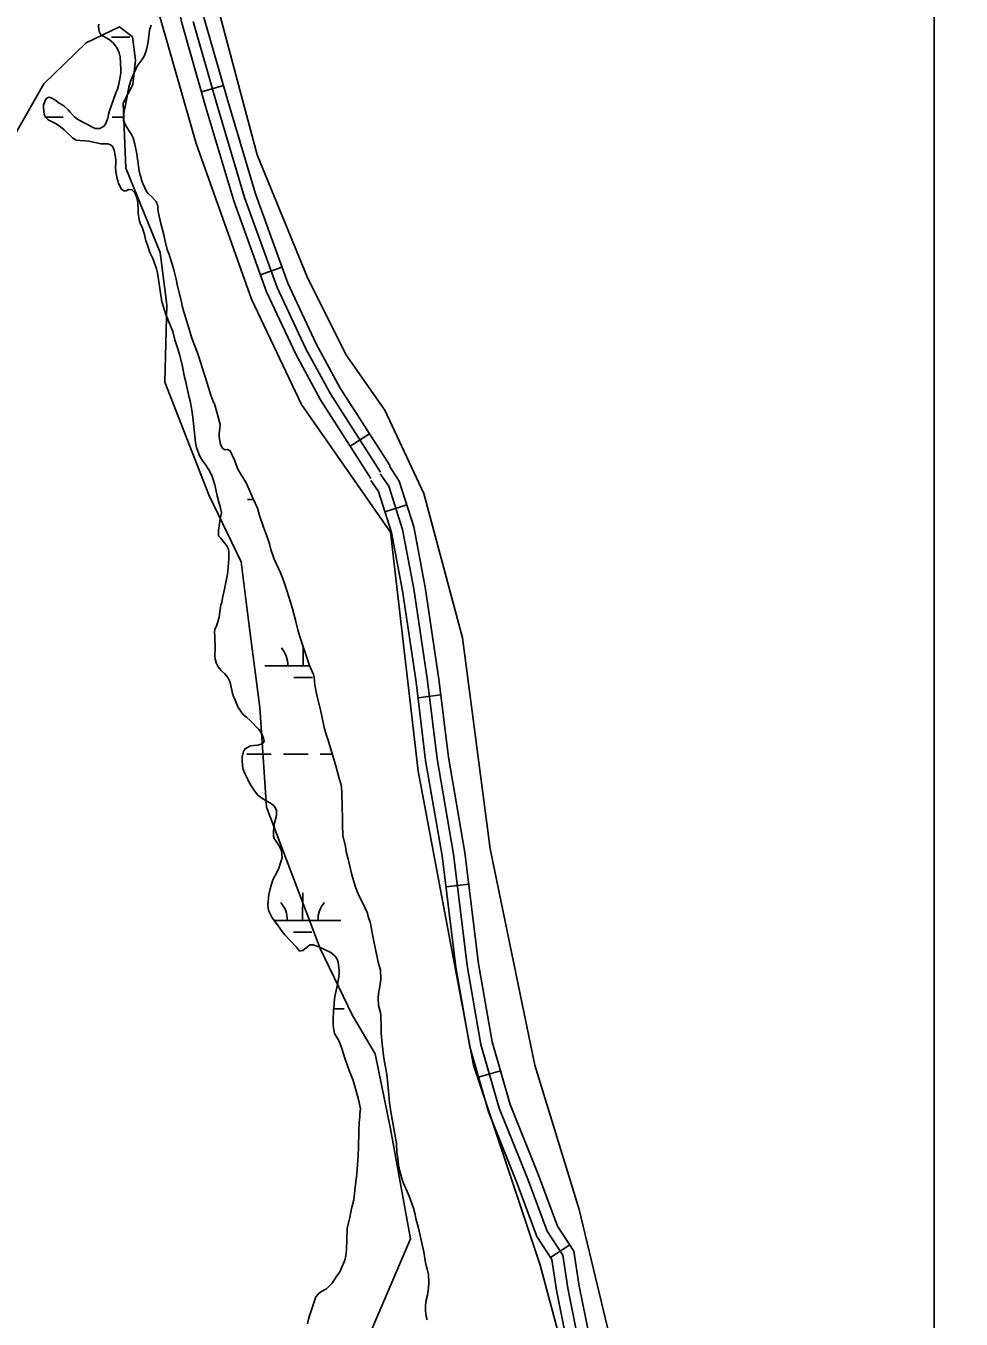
# Model space of a CAD drawing. Extents: x 3177385 to 3215275, y 903885 to 929304.
# Drawn here: x 3183610 to 3184831, y 917702 to 919391 of the extents above; entities that cross this region are included whole.
import ezdxf

# ---------------------------------------------------------------- set-up
doc = ezdxf.new("R2010")
doc.units = 0
for name, color, linetype in [('V-ROAD-CNTR', 7, 'Continuous'), ('V-SITE-VEGE', 7, 'Continuous'), ('V-TOPO-SHOR', 7, 'Continuous'), ('V-WETL-SWMP', 7, 'Continuous')]:
    doc.layers.add(name, color=color, linetype=linetype)

msp = doc.modelspace()

# ---------------------------------------------------------------- linework, layer by layer
at = {"layer": 'V-ROAD-CNTR'}
for p, q in [((3183838.9, 919304.8), (3183867.8, 919313.1)), ((3183915.9, 919066), (3183944.1, 919076.1)), ((3184033.2, 918842.1), (3184058.5, 918858.3)), ((3184107.1, 918765.5), (3184078.5, 918756.5)), ((3184151.6, 918517.1), (3184121.8, 918513.4)), ((3184188.1, 918269.8), (3184158.3, 918266.2)), ((3184229.6, 918026.1), (3184200.8, 918017.8)), ((3184319.9, 917798.6), (3184294.8, 917782.3))]:
    msp.add_line(p, q, dxfattribs=at)
for points in [[(3184060.3, 918800), (3183994.3, 918902.7), (3183962.1, 918962.4), (3183923.9, 919043.6), (3183881.1, 919162.4), (3183844.7, 919284.7), (3183813.6, 919393.2), (3183799.4, 919454.9), (3183771.7, 919519.3), (3183751.6, 919616.6), (3183747.6, 919649.4)], [(3184085.5, 918816.2), (3184020.2, 918918), (3183988.9, 918975.9), (3183951.7, 919055.1), (3183909.6, 919171.8), (3183873.5, 919293.1), (3183842.6, 919400.7), (3183828, 919464.2), (3183816.1, 919491.9)], [(3184072.9, 918808.1), (3184007.3, 918910.4), (3183975.5, 918969.2), (3183937.8, 919049.4), (3183895.4, 919167.1), (3183859.1, 919288.9), (3183828.1, 919397)], [(3184084.5, 918815.9), (3184097.3, 918796.5), (3184116.2, 918736.8), (3184131.1, 918658), (3184149.1, 918537.7), (3184161.5, 918435.8), (3184183.1, 918311.1), (3184200.7, 918165.8), (3184218.7, 918064), (3184242.2, 917982.1), (3184279.2, 917889.8), (3184303.9, 917823.3), (3184325.2, 917790.5), (3184332.3, 917744.8), (3184353.9, 917637.8)], [(3184072.2, 918806), (3184083.7, 918789.7), (3184101.6, 918733.1), (3184116.3, 918655.5), (3184134.2, 918535.7), (3184146.7, 918433.6), (3184168.2, 918308.9), (3184185.9, 918163.6), (3184204, 918060.6), (3184228, 917977.2), (3184265.2, 917884.4), (3184290.4, 917816.5), (3184310.9, 917785), (3184317.6, 917742.2), (3184339, 917635.3)], [(3184060, 918797.3), (3184070.1, 918783), (3184087.1, 918729.4), (3184101.5, 918653), (3184119.3, 918533.6), (3184131.8, 918431.4), (3184153.4, 918306.8), (3184171, 918161.4), (3184189.4, 918057.2), (3184213.8, 917972.4), (3184251.2, 917879), (3184276.9, 917809.7), (3184296.6, 917779.5), (3184302.8, 917739.6), (3184324.2, 917632.9)]]:
    msp.add_lwpolyline(points, dxfattribs=at)
at = {"layer": 'V-SITE-VEGE'}
for p, q in [((3183832, 919237.3), (3183774, 919440.3)), ((3183904.5, 919034.2), (3183832, 919237.3)), ((3183969.7, 918896.4), (3183904.5, 919034.2)), ((3184085.7, 918729.6), (3183969.7, 918896.4)), ((3184121.9, 918417.7), (3184085.7, 918729.6)), ((3184194.4, 918033.3), (3184121.9, 918417.7)), ((3184281.4, 917772.2), (3184194.4, 918033.3)), ((3184332.2, 917583.6), (3184281.4, 917772.2))]:
    msp.add_line(p, q, dxfattribs=at)
for points in [[(3184836.9, 922355.3), (3184827.8, 922329), (3184823.8, 922307.7), (3184819.7, 922285.4), (3184814.7, 922272.2), (3184807.6, 922252), (3184803.6, 922234.7), (3184796.1, 922216), (3184796.1, 913269.2)], [(3184796.1, 913269.2), (3184796.1, 922216)], [(3183853.7, 919440.3), (3183911.7, 919222.8), (3183977, 919063.2), (3184027.7, 918961.7), (3184078.5, 918889.1), (3184129.2, 918780.3), (3184179.9, 918591.8), (3184216.2, 918316.1), (3184274.2, 918033.3), (3184332.2, 917844.7), (3184382.9, 917634.4), (3184411.9, 917373.3), (3184419.1, 917112.2), (3184411.9, 916633.5), (3184361.2, 916031.5), (3184332.2, 915734.1), (3184266.9, 915465.8), (3184214, 915305.1), (3184211.5, 915299.3), (3184210.7, 915296)]]:
    msp.add_lwpolyline(points, dxfattribs=at)
at = {"layer": 'V-TOPO-SHOR'}
msp.add_lwpolyline([(3184019.1, 917589.8), (3184112, 917806.5), (3184086, 917950.1), (3184065.7, 918048.1), (3184036.1, 918098.5), (3183994, 918185.9), (3183924, 918370.3), (3183915.1, 918500.7), (3183901.5, 918607.2), (3183890.8, 918690.9), (3183848.7, 918778.4), (3183791.2, 918925.7), (3183793.8, 919026.6), (3183785, 919095.1), (3183740, 919205.4), (3183736.9, 919290), (3183749.2, 919314.8), (3183753, 919346.2), (3183749.1, 919376.7), (3183731.9, 919389.9), (3183688.2, 919368.9), (3183633.1, 919315.5), (3183595.3, 919248.7)], dxfattribs=at)
at = {"layer": 'V-WETL-SWMP'}
for p, q in [((3183721.3, 919376.5), (3183745.3, 919376.5)), ((3183635.2, 919272.1), (3183658.2, 919272)), ((3183722.2, 919271.9), (3183737.4, 919271.8)), ((3183899, 918772.6), (3183907, 918772.6)), ((3183971.9, 918555.2), (3183971.9, 918579.5)), ((3183921.9, 918555.3), (3183980.4, 918555.2)), ((3183959.8, 918539.8), (3183983.8, 918539.7)), ((3183898.2, 918439.9), (3183930.2, 918439.9)), ((3183946.2, 918439.8), (3183978.2, 918439.7)), ((3183994.2, 918439.7), (3184010, 918439.7)), ((3183971.1, 918222.5), (3183971.2, 918258.5)), ((3183933.8, 918222.6), (3184021.1, 918222.4)), ((3183959.1, 918207.1), (3183983.1, 918207.1)), ((3184011.7, 918107), (3184025.4, 918107)), ((3184024.4, 917774.3), (3184024.6, 917774.3))]:
    msp.add_line(p, q, dxfattribs=at)
for points in [[(3183727.1, 919211.9), (3183727, 919215.6), (3183726.6, 919219.8), (3183725, 919228.6), (3183722.9, 919233.9), (3183719.4, 919236.2), (3183716.1, 919236.9), (3183707.8, 919237), (3183692, 919240.4), (3183686.7, 919241.1), (3183680.3, 919241.3), (3183675.4, 919242), (3183670.5, 919244.7), (3183659.6, 919255.5), (3183655.1, 919259.4), (3183649.3, 919263.1), (3183638.8, 919268.3), (3183635.2, 919272.1), (3183633.5, 919275.2), (3183632.7, 919284), (3183632.8, 919287.5), (3183634.4, 919292.3), (3183636.2, 919296.1), (3183639.5, 919298.2), (3183642.7, 919297.3), (3183647.6, 919294.7), (3183653.1, 919290.4), (3183659.1, 919286.7), (3183664.7, 919281.6), (3183667, 919278.8), (3183672.8, 919272.6), (3183676.3, 919269.9), (3183684.9, 919264.9), (3183700.2, 919257.1), (3183706.1, 919257.3), (3183711, 919259.9), (3183713.8, 919262.8), (3183715.6, 919267.3), (3183716.7, 919270.6), (3183717.7, 919275.2), (3183719, 919280.3), (3183726.8, 919302.4), (3183729.2, 919308.4), (3183731, 919315.2), (3183733.5, 919329.3), (3183733.8, 919333.9), (3183733.3, 919343), (3183732.6, 919350.6), (3183731.5, 919355.8), (3183730.4, 919359.1), (3183728.8, 919362), (3183723.9, 919368.7), (3183718.3, 919373.3), (3183707.7, 919379.6), (3183705.6, 919383.9), (3183704.9, 919387.3), (3183704.6, 919390.4), (3183704.8, 919393.6)], [(3183773.2, 919392.2), (3183771.3, 919385.4), (3183769.4, 919370.2), (3183768.7, 919366), (3183767.3, 919360.3), (3183766.2, 919357.1), (3183764.1, 919351.7), (3183761.1, 919346.7), (3183757.2, 919341.6), (3183754.5, 919337.7), (3183753.1, 919334.3), (3183749.6, 919327.1), (3183746.4, 919318.5), (3183744.2, 919311.1), (3183739.7, 919287.8), (3183738.1, 919281.2), (3183737.4, 919274.8), (3183737.3, 919267.4), (3183739.9, 919261.4), (3183747.9, 919248.5), (3183749.7, 919244.8), (3183751.9, 919236.6), (3183754.5, 919224.2)], [(3183754.5, 919224.2), (3183757.8, 919201.5), (3183761, 919188.9), (3183762.4, 919185.4), (3183767.3, 919174.8), (3183769.9, 919171.6), (3183773.6, 919168.4), (3183779.9, 919161.8), (3183782, 919155.9), (3183782.1, 919151.6), (3183782.7, 919146.5), (3183785.9, 919132.9), (3183789.9, 919118.1), (3183791.2, 919111.7), (3183794.4, 919098.9), (3183797, 919092.5), (3183800.8, 919080), (3183802.9, 919072.4), (3183806, 919060.2), (3183807.9, 919051.1), (3183812.9, 919030.7), (3183813.9, 919025.6), (3183815.9, 919017.6), (3183822.8, 918995), (3183826.5, 918983.4), (3183829.7, 918974.2), (3183832.6, 918967.6), (3183835.3, 918960.1), (3183846.6, 918924.4), (3183851.1, 918908.8), (3183854.1, 918900.4), (3183856.1, 918897.6), (3183860.1, 918883.5), (3183863.2, 918870.5), (3183862.7, 918862.1), (3183861.9, 918859.2), (3183861.9, 918854.8), (3183863.5, 918846.5), (3183864.4, 918843.6), (3183866.6, 918839.5), (3183869.4, 918837.2), (3183872.9, 918837.6), (3183876.6, 918835.9), (3183882.6, 918822.8), (3183886.2, 918812.9), (3183888.9, 918807.5), (3183895.1, 918797.7), (3183897.7, 918793.2), (3183906.7, 918773.4), (3183912.1, 918761.3), (3183914.9, 918751.5), (3183920.1, 918736.1), (3183924, 918725.8), (3183927.8, 918714.5), (3183929.7, 918707), (3183934.1, 918694.4), (3183942.8, 918675.8), (3183946.5, 918665.3), (3183950.8, 918652.1), (3183957.5, 918631.4), (3183962.3, 918613.2), (3183965.4, 918600.6), (3183970.9, 918582.5), (3183976.9, 918564.9), (3183980.3, 918555.4), (3183981.5, 918552.4), (3183985.5, 918543.8), (3183986.1, 918540.4), (3183986.7, 918535), (3183986.9, 918529.9), (3183989.1, 918519.1), (3183990.3, 918515.1), (3183993, 918502.9), (3183994.5, 918497.6), (3183999.8, 918472.9), (3184002.1, 918464.2), (3184004.4, 918457.9), (3184007.6, 918447.7), (3184014.6, 918424.5), (3184019, 918407.8), (3184020.3, 918403.8), (3184021.1, 918400.8), (3184021.8, 918396.8), (3184022.5, 918390.2), (3184022.7, 918370.4), (3184023.2, 918356.6), (3184023.1, 918347.8), (3184023.8, 918333.4), (3184026.9, 918318.9), (3184028, 918312.6), (3184030.4, 918302.5), (3184031.4, 918299.1), (3184035.3, 918282), (3184037.9, 918273.3), (3184039.8, 918267.4), (3184042.3, 918260.3), (3184045.2, 918253.3), (3184048.5, 918247.6), (3184052.1, 918240.4), (3184055.7, 918232.2), (3184056.9, 918227.7)], [(3183917.4, 918467), (3183914.2, 918471.6), (3183910.9, 918474.9), (3183905.7, 918480.7), (3183903.1, 918483.3), (3183897.6, 918487.9), (3183894.9, 918490.4), (3183891.8, 918493.8), (3183888.9, 918497.5), (3183887.1, 918500.5), (3183883.2, 918510.2), (3183881, 918515.2), (3183879.5, 918518.9), (3183877, 918531.6), (3183876, 918534.7), (3183873.4, 918540), (3183869.5, 918544.5), (3183865.2, 918548.4), (3183861.9, 918552), (3183860.2, 918554.6), (3183858.6, 918558.3), (3183856.8, 918563.9), (3183856.5, 918568.8), (3183856.8, 918577.5), (3183856.4, 918594.1), (3183856.1, 918598.6), (3183856.6, 918603.2), (3183858.5, 918607), (3183862.2, 918618.7), (3183864.4, 918634.7), (3183865.4, 918637.8), (3183866.4, 918643.5), (3183869, 918655.3), (3183872.9, 918674.8), (3183873.4, 918678.8), (3183874.7, 918694.7), (3183874.7, 918703.5), (3183874.1, 918707.6), (3183872.4, 918711.1), (3183870.2, 918713.9), (3183863.8, 918722.4), (3183861.4, 918725.1), (3183861.3, 918732.2), (3183863.5, 918746.8), (3183865.3, 918754.8), (3183863.5, 918763.3), (3183862.2, 918767.4), (3183859.7, 918777), (3183856.5, 918791.4), (3183854.7, 918797.3), (3183852.8, 918802.5), (3183849.5, 918809.7), (3183844.6, 918817.4), (3183840.1, 918823.8), (3183837.7, 918827.5), (3183835.4, 918832), (3183832.4, 918840.4), (3183831.1, 918846.9), (3183827.7, 918880.1), (3183826.4, 918889.3), (3183824.4, 918901.2), (3183822.6, 918907.6), (3183819.5, 918921.6), (3183818.4, 918926), (3183816.9, 918932.3), (3183815.9, 918936.8), (3183814.1, 918946.1), (3183810.8, 918960.4), (3183808.1, 918969.3), (3183804.2, 918980.9), (3183801.4, 918991.8), (3183792.3, 919014.3), (3183788.5, 919026.8), (3183787.4, 919030.7), (3183781.4, 919068.4), (3183780.3, 919073.6), (3183779.1, 919077.7), (3183775.6, 919087.1), (3183771.7, 919095.2), (3183768.3, 919104.5), (3183766.5, 919110.2), (3183764.6, 919118.8), (3183762.1, 919126.7), (3183758.9, 919133.4), (3183757.8, 919137.6), (3183756.5, 919146.5), (3183756.4, 919151.6), (3183755.9, 919160.1), (3183754.4, 919166.9), (3183752, 919173.2), (3183748.2, 919177.1), (3183744.2, 919177.2), (3183740.5, 919175.7), (3183737.4, 919175.7), (3183734.5, 919177.9), (3183730.8, 919185.1), (3183729.6, 919188.8), (3183728.8, 919191.7), (3183727.1, 919200.5), (3183726.7, 919207.2), (3183727.1, 919211.9)], [(3184019.1, 917762.4), (3184025.4, 917776.7), (3184026.6, 917779.9), (3184027.7, 917784.8), (3184028.6, 917792), (3184029.5, 917820.1), (3184031, 917827.5), (3184032.8, 917834.5), (3184034.8, 917846.2), (3184037.8, 917857.6), (3184039.6, 917873.9), (3184040.9, 917884.1), (3184042.1, 917891.3), (3184042.7, 917903), (3184043.8, 917915.6), (3184044.2, 917926), (3184044.2, 917933.8), (3184044.4, 917938.3), (3184044.5, 917948.3), (3184045.1, 917958.6), (3184045.8, 917965.4), (3184046, 917970), (3184046.5, 917976.2), (3184045.8, 917980.5), (3184044.5, 917986.7), (3184042.9, 917993.3), (3184037.1, 918013.6), (3184031.9, 918026.6), (3184026.4, 918042.7), (3184022.5, 918055.4), (3184019.3, 918063.6), (3184017.4, 918067), (3184012.8, 918074.8), (3184010.9, 918084.8), (3184011, 918091.6), (3184011.6, 918105.8), (3184012.3, 918111.8), (3184012.3, 918115.5), (3184013, 918123), (3184016.8, 918138.8), (3184018.3, 918149), (3184018.7, 918153.2), (3184018.7, 918157.3), (3184017.5, 918168.1), (3184016.1, 918171.7), (3184013.4, 918175.9), (3184008.1, 918180.4), (3183999.6, 918184.7), (3183992.4, 918187.8), (3183984.9, 918190.7), (3183980.7, 918190.6), (3183971.6, 918183.3), (3183967.1, 918182.5), (3183963.3, 918187.6), (3183947.8, 918203.8), (3183944.3, 918208.2), (3183938.4, 918216.6), (3183931.4, 918225.9), (3183927, 918234.4), (3183926, 918238.9), (3183925.7, 918242.5), (3183927.1, 918256.6), (3183928.9, 918264), (3183931.2, 918272.4), (3183932.3, 918275.4), (3183937.8, 918285.8), (3183940, 918291), (3183943.2, 918300.3), (3183944.4, 918304.7), (3183943.7, 918313.3), (3183940.6, 918320.1), (3183936.8, 918325.2), (3183934, 918329.6), (3183933.2, 918332.5), (3183933.1, 918339.6), (3183934.4, 918349.9), (3183936.4, 918357.8), (3183936.9, 918360.8), (3183937, 918366.1), (3183934.3, 918371.7), (3183929.1, 918375.9), (3183923.6, 918378.7), (3183917.9, 918382.2), (3183912.5, 918386.3), (3183908.4, 918391.6), (3183901.3, 918402.9), (3183899.7, 918406.5), (3183895.5, 918414.5), (3183893.4, 918419.6), (3183892.4, 918424.3), (3183892.1, 918431.7), (3183892.3, 918435.7), (3183894.1, 918443.8), (3183895.9, 918446.9), (3183903, 918450.4), (3183907.5, 918451.2), (3183912.6, 918451.5), (3183918.3, 918453.1), (3183921.1, 918456.1), (3183920.2, 918460.8), (3183917.4, 918467)], [(3184056.9, 918227.7), (3184059.4, 918220.3), (3184060.7, 918214.3), (3184061.7, 918208.3), (3184064.3, 918195.4), (3184066.7, 918182.9), (3184069.7, 918168.2), (3184072.8, 918157.6), (3184073.1, 918146), (3184072.3, 918138.8), (3184070.4, 918127.1), (3184069.6, 918120.3), (3184070.4, 918111.5), (3184072.9, 918102.4), (3184073.3, 918098.1), (3184073.8, 918084.3), (3184073.6, 918080.2), (3184073.7, 918075.3), (3184074.9, 918061.4), (3184077.1, 918042.5), (3184081, 918021.2), (3184083.4, 917999.9), (3184084.7, 917984.3), (3184086.1, 917972.4), (3184093.5, 917931.2), (3184094.1, 917918.9), (3184095.5, 917911.8), (3184096.5, 917902.8), (3184098, 917894.8), (3184100.5, 917885.3), (3184102.4, 917880.1), (3184107.6, 917868.5), (3184110.2, 917862.3), (3184115.9, 917846.5), (3184118.1, 917838.3), (3184118.9, 917833.2), (3184122.5, 917820.5), (3184129.5, 917789.6), (3184131.5, 917775.8), (3184132.4, 917771.5), (3184133.8, 917766.9), (3184135.4, 917760.1), (3184135.9, 917750.5), (3184135.5, 917741.9), (3184134.3, 917733.1), (3184132.2, 917724.5), (3184131.7, 917717.7), (3184131.5, 917712.5), (3184132.3, 917705.7), (3184133.6, 917700.9)], [(3183977.6, 917695.6), (3183979.1, 917703.4), (3183986.9, 917726.9), (3183988.5, 917730.6), (3183991.5, 917734.1), (3183994.9, 917737.1), (3184002.5, 917741.3), (3184005.8, 917744.5), (3184009.5, 917748.8), (3184015.8, 917758.1), (3184019.1, 917762.4)]]:
    msp.add_lwpolyline(points, dxfattribs=at)
for centre, start, end in [((3183916.6, 918555.8), 359.0948, 40.6385), ((3183915.9, 918223.1), 359.0948, 40.6385), ((3184026.3, 918222.9), 139.0948, 180.6385)]:
    msp.add_arc(centre, 35.2, start, end, dxfattribs=at)

doc.saveas('drawing.dxf')
